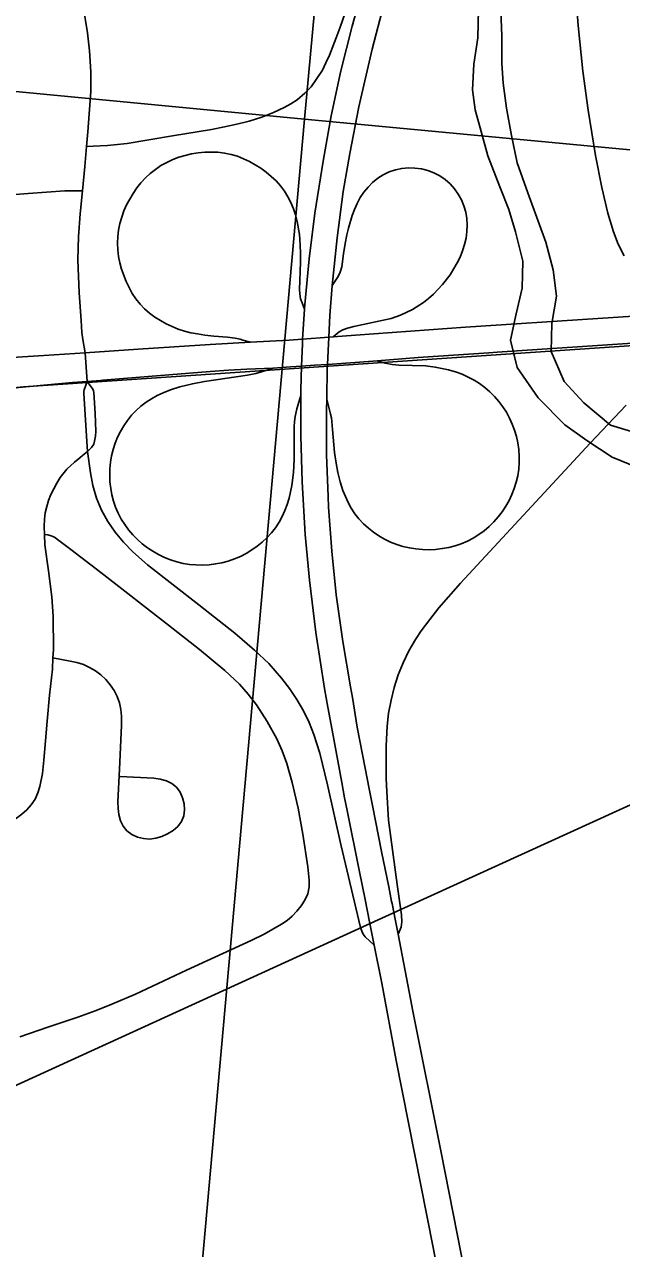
# Model space of a CAD drawing. Extents: x 0 to 1134, y 0 to 440.
# Drawn here: x 844.717 to 844.999, y 362.599 to 363.179 of the extents above; entities that cross this region are included whole.
import ezdxf

# ---------------------------------------------------------------- set-up
doc = ezdxf.new("R2010")
doc.units = 0
for name, color, linetype in [('GM_X_City_Street', 7, 'Continuous'), ('GM_X_County_Road', 7, 'Continuous'), ('GM_X_Interchange_Ramps', 7, 'Continuous'), ('GM_X_Major_River', 7, 'Continuous'), ('GM_X_Rail_Line', 7, 'Continuous'), ('GM_X_Section', 7, 'Continuous'), ('GM_X_State_Route', 7, 'Continuous'), ('GM_X_Township_Road', 7, 'Continuous'), ('GM_X_US_Route', 7, 'Continuous')]:
    doc.layers.add(name, color=color, linetype=linetype)

msp = doc.modelspace()

# ---------------------------------------------------------------- linework, layer by layer
at = {"layer": 'GM_X_City_Street'}
for points in [[(844.72639, 362.93711), (844.7262, 362.94085), (844.7264, 362.94436), (844.72678, 362.94735), (844.72744, 362.95029), (844.72835, 362.95318), (844.72947, 362.956), (844.73224, 362.96142), (844.73387, 362.96398), (844.73568, 362.9664), (844.73703, 362.96794), (844.74061, 362.97134), (844.74311, 362.9734), (844.74432, 362.97439), (844.74679, 362.97642)], [(844.71468, 362.69914), (844.72799, 362.70375), (844.74215, 362.70857), (844.75081, 362.71175), (844.75832, 362.7147), (844.76942, 362.71947), (844.79365, 362.73076), (844.82427, 362.74481), (844.83038, 362.74788), (844.83856, 362.75253), (844.84119, 362.75434), (844.84365, 362.75641), (844.84587, 362.75873), (844.84783, 362.76127), (844.84958, 362.76396), (844.85099, 362.7669), (844.8517, 362.77019), (844.85168, 362.77342), (844.85109, 362.7797), (844.84872, 362.79514), (844.8464, 362.80741), (844.84365, 362.81962), (844.84105, 362.82866), (844.8389, 362.83457), (844.83635, 362.84033), (844.83182, 362.84859), (844.82666, 362.85647), (844.82283, 362.86147), (844.81861, 362.86616), (844.81173, 362.87259), (844.79977, 362.88263), (844.78505, 362.89419), (844.75314, 362.91913), (844.7388, 362.9299), (844.73261, 362.93465), (844.73108, 362.93572), (844.72958, 362.93648), (844.72796, 362.9369), (844.72639, 362.93711)], [(844.73041, 362.87862), (844.73062, 362.88266), (844.7305, 362.89821), (844.72983, 362.90755), (844.72828, 362.9199), (844.72664, 362.93217), (844.72639, 362.93711)], [(844.68747, 362.80139), (844.68881, 362.80028), (844.69188, 362.79896), (844.69506, 362.79839), (844.69822, 362.79819), (844.7014, 362.79836), (844.7045, 362.79891), (844.70753, 362.79978), (844.71042, 362.80105), (844.7131, 362.80268), (844.71563, 362.80459), (844.71802, 362.80671), (844.72016, 362.80911), (844.72196, 362.81178), (844.7233, 362.81469), (844.72424, 362.81774), (844.72547, 362.82393), (844.72616, 362.83014), (844.72682, 362.8394), (844.72761, 362.84862), (844.72881, 362.86095), (844.73012, 362.8733), (844.73041, 362.87862)], [(844.7622, 362.82247), (844.77816, 362.82169), (844.78118, 362.82128), (844.78407, 362.82049), (844.78668, 362.81921), (844.78887, 362.81744), (844.79058, 362.81513), (844.79178, 362.81243), (844.79251, 362.80955), (844.79272, 362.80664), (844.79229, 362.8038), (844.79117, 362.80116), (844.78945, 362.79883), (844.78725, 362.79692), (844.78468, 362.7954), (844.78193, 362.79413), (844.7791, 362.79326), (844.77618, 362.79287), (844.77326, 362.79304), (844.77041, 362.79378), (844.76773, 362.79501), (844.76543, 362.79671), (844.76361, 362.79891), (844.76236, 362.80155), (844.76159, 362.80442), (844.76122, 362.80738), (844.76119, 362.81041), (844.76196, 362.82595), (844.76292, 362.84668), (844.76286, 362.85097), (844.76254, 362.85416), (844.76186, 362.8573), (844.76079, 362.86034), (844.75935, 362.86323), (844.75756, 362.86592), (844.75546, 362.86837), (844.7531, 362.87056), (844.75052, 362.87248), (844.74776, 362.87413), (844.74484, 362.87548), (844.74177, 362.87648), (844.73863, 362.87707), (844.73041, 362.87862)]]:
    msp.add_lwpolyline(points, dxfattribs=at)
at = {"layer": 'GM_X_County_Road'}
msp.add_line((844.74665, 363.00956), (844.74571, 363.02304), dxfattribs=at)
for points in [[(844.74629, 363.1208), (844.74686, 363.12774), (844.74832, 363.14682), (844.74837, 363.15609), (844.74775, 363.16598), (844.74671, 363.17457), (844.74478, 363.18717), (844.74138, 363.2048), (844.73718, 363.22503)], [(844.74438, 363.09974), (844.74552, 363.1113), (844.74629, 363.1208)], [(844.74571, 363.02304), (844.74462, 363.02932), (844.74413, 363.03276), (844.74374, 363.03839), (844.74285, 363.05143), (844.74212, 363.06714), (844.74256, 363.0781), (844.7433, 363.08892), (844.74438, 363.09974)]]:
    msp.add_lwpolyline(points, dxfattribs=at)
at = {"layer": 'GM_X_Interchange_Ramps'}
for points in [[(845.00077, 363.06899), (844.99794, 363.07452), (844.99567, 363.0803), (844.99296, 363.08922), (844.9901, 363.10132), (844.98712, 363.11655), (844.98359, 363.138), (844.98109, 363.15646), (844.97889, 363.17807), (844.97707, 363.20284)], [(844.86986, 363.1872), (844.86637, 363.17724), (844.86448, 363.17221), (844.86121, 363.16399), (844.85961, 363.16043), (844.85801, 363.15694), (844.85502, 363.15243), (844.85255, 363.14908), (844.84959, 363.14596), (844.84598, 363.14283), (844.84302, 363.14102), (844.83989, 363.13921), (844.83481, 363.13682), (844.82921, 363.13462), (844.82327, 363.13268), (844.81746, 363.13135), (844.81157, 363.13005), (844.80543, 363.1288), (844.787, 363.12585), (844.76549, 363.12224), (844.7593, 363.1215), (844.75618, 363.12119), (844.74945, 363.12092), (844.74629, 363.1208)], [(844.82396, 363.02806), (844.82027, 363.02914), (844.81905, 363.0295), (844.81661, 363.02997), (844.81303, 363.03049), (844.80661, 363.03095), (844.80234, 363.03149), (844.7988, 363.032), (844.79571, 363.03251), (844.79268, 363.03327), (844.78972, 363.03426), (844.784, 363.03679), (844.78126, 363.0383), (844.77861, 363.03998), (844.7761, 363.04185), (844.77376, 363.04391), (844.77161, 363.04618), (844.76965, 363.04862), (844.76792, 363.05122), (844.7664, 363.05395), (844.76506, 363.05678), (844.76289, 363.06265), (844.76208, 363.06567), (844.76148, 363.06874), (844.76109, 363.07185), (844.76097, 363.07497), (844.76111, 363.0781), (844.76149, 363.0812), (844.76212, 363.08426), (844.76297, 363.08727), (844.76403, 363.09022), (844.76528, 363.09309), (844.76672, 363.09587), (844.76833, 363.09855), (844.77011, 363.10112), (844.77207, 363.10357), (844.77419, 363.10587), (844.77648, 363.108), (844.77893, 363.10994), (844.78152, 363.11169), (844.78424, 363.11324), (844.78707, 363.11457), (844.78999, 363.11568), (844.79299, 363.11657), (844.79604, 363.11725), (844.79914, 363.11773), (844.80225, 363.11803), (844.80538, 363.11812), (844.80851, 363.118), (844.81161, 363.11763), (844.81467, 363.117), (844.81767, 363.11611), (844.82058, 363.11497), (844.82342, 363.11364), (844.82616, 363.11213), (844.8288, 363.11046), (844.83133, 363.10862), (844.83373, 363.10662), (844.836, 363.10446), (844.83809, 363.10214), (844.83997, 363.09964), (844.84162, 363.09699), (844.84303, 363.0942), (844.84422, 363.0913), (844.84519, 363.08833), (844.84598, 363.0853), (844.84702, 363.07913), (844.84723, 363.0769), (844.84761, 363.07058), (844.84761, 363.06603), (844.84706, 363.05306), (844.84716, 363.05097), (844.84761, 363.04867), (844.8483, 363.04674), (844.84948, 363.04381)], [(844.86255, 363.05499), (844.86541, 363.05923), (844.86637, 363.06128), (844.86705, 363.06374), (844.86786, 363.06997), (844.86868, 363.0748), (844.8695, 363.0789), (844.87028, 363.08209), (844.87203, 363.08806), (844.87313, 363.09097), (844.87439, 363.09381), (844.87586, 363.09655), (844.87756, 363.09916), (844.87949, 363.10158), (844.88167, 363.10379), (844.88408, 363.10574), (844.88671, 363.10739), (844.88951, 363.10872), (844.89245, 363.10972), (844.89549, 363.11035), (844.89858, 363.11063), (844.90168, 363.11056), (844.90477, 363.11014), (844.90777, 363.10937), (844.91068, 363.10826), (844.91343, 363.10684), (844.916, 363.10509), (844.91834, 363.10306), (844.92042, 363.10077), (844.92223, 363.09825), (844.92373, 363.09553), (844.9249, 363.09266), (844.92577, 363.08968), (844.9263, 363.08662), (844.92647, 363.08353), (844.92632, 363.08044), (844.92588, 363.07738), (844.92516, 363.07436), (844.9242, 363.0714), (844.92303, 363.06834), (844.92169, 363.06572), (844.92012, 363.06297), (844.9183, 363.06005), (844.91478, 363.05542), (844.91052, 363.05091), (844.90819, 363.04885), (844.90573, 363.04695), (844.90048, 363.04364), (844.89489, 363.04095), (844.89052, 363.03933), (844.87275, 363.03548), (844.86984, 363.03482), (844.86755, 363.0339), (844.86587, 363.03293), (844.86304, 363.03062)], [(844.88379, 363.01931), (844.88764, 363.0182), (844.8909, 363.01758), (844.89406, 363.01721), (844.90672, 363.01693), (844.91133, 363.01631), (844.91764, 363.01498), (844.92141, 363.01387), (844.92407, 363.01289), (844.9269, 363.0116), (844.92966, 363.01013), (844.9323, 363.00848), (844.93483, 363.00665), (844.93721, 363.00463), (844.93941, 363.00244), (844.94145, 363.00008), (844.94329, 362.99757), (844.94495, 362.99493), (844.94642, 362.99217), (844.94772, 362.98933), (844.94882, 362.98641), (844.94972, 362.98342), (844.9504, 362.98038), (844.95086, 362.9773), (844.95108, 362.97419), (844.95106, 362.97107), (844.9508, 362.96796), (844.95033, 362.96488), (844.94963, 362.96184), (844.94872, 362.95886), (844.9476, 362.95595), (844.94627, 362.95313), (844.94474, 362.95042), (844.94302, 362.94781), (844.94112, 362.94534), (844.93905, 362.943), (844.93683, 362.94082), (844.93445, 362.93881), (844.93193, 362.93698), (844.92927, 362.93534), (844.9265, 362.93392), (844.92363, 362.9327), (844.92068, 362.9317), (844.91766, 362.93092), (844.9146, 362.93035), (844.9115, 362.92999), (844.90838, 362.92985), (844.90527, 362.92992), (844.90216, 362.93019), (844.89908, 362.93066), (844.89604, 362.93136), (844.89306, 362.93228), (844.89017, 362.93343), (844.88737, 362.93481), (844.88468, 362.93638), (844.88211, 362.93814), (844.87965, 362.94006), (844.87733, 362.94215), (844.8752, 362.94442), (844.87329, 362.94688), (844.87157, 362.94947), (844.87008, 362.95221), (844.86881, 362.95506), (844.86758, 362.95794), (844.86636, 362.96203), (844.86525, 362.96646), (844.86436, 362.97089), (844.8636, 362.97594), (844.86262, 362.98679), (844.86238, 362.99052), (844.86216, 362.99233), (844.86178, 362.99409), (844.85995, 363.0012)], [(844.84772, 363.00293), (844.84588, 362.9966), (844.84506, 362.99299), (844.84473, 362.99052), (844.84455, 362.98795), (844.84462, 362.97252), (844.84428, 362.96635), (844.84352, 362.96021), (844.84221, 362.95418), (844.8413, 362.95122), (844.8402, 362.94834), (844.83889, 362.94555), (844.83738, 362.94285), (844.83568, 362.94028), (844.83378, 362.93785), (844.8317, 362.93557), (844.82945, 362.93346), (844.82704, 362.93152), (844.82451, 362.92975), (844.82189, 362.928), (844.81922, 362.92667), (844.81627, 362.92552), (844.81336, 362.9245), (844.81037, 362.9237), (844.80734, 362.92311), (844.80428, 362.92273), (844.80119, 362.92257), (844.7981, 362.92262), (844.79502, 362.92289), (844.79197, 362.92339), (844.78897, 362.92411), (844.78603, 362.92505), (844.78316, 362.9262), (844.78039, 362.92755), (844.7777, 362.92909), (844.77513, 362.9308), (844.77267, 362.93268), (844.77035, 362.93473), (844.76818, 362.93692), (844.76617, 362.93927), (844.76435, 362.94176), (844.76271, 362.94438), (844.76129, 362.94712), (844.76008, 362.94996), (844.75909, 362.95288), (844.7583, 362.95587), (844.75774, 362.95891), (844.75739, 362.96198), (844.75726, 362.96507), (844.75735, 362.96816), (844.75764, 362.97123), (844.75815, 362.97428), (844.75888, 362.97729), (844.75982, 362.98023), (844.76096, 362.9831), (844.76232, 362.98588), (844.76388, 362.98854), (844.76564, 362.99108), (844.76759, 362.99348), (844.76972, 362.99571), (844.77202, 362.99776), (844.77446, 362.99965), (844.77706, 363.00133), (844.77976, 363.00282), (844.78257, 363.00412), (844.78602, 363.0055), (844.79051, 363.007), (844.79641, 363.00839), (844.80213, 363.00942), (844.82251, 363.01255), (844.82646, 363.01326), (844.82916, 363.01411), (844.83466, 363.01584)], [(844.74665, 363.00956), (844.74521, 363.00554), (844.74502, 363.00473), (844.74496, 363.0039), (844.74648, 362.98109), (844.74679, 362.97642), (844.74819, 362.96628), (844.74936, 362.96021), (844.75106, 362.95428), (844.75337, 362.94855), (844.75634, 362.94313), (844.75989, 362.93809), (844.76386, 362.93335), (844.76816, 362.92891), (844.77508, 362.92275), (844.79939, 362.90369), (844.8164, 362.89033), (844.82582, 362.88233), (844.83249, 362.87591), (844.83863, 362.86897), (844.84238, 362.86407), (844.84582, 362.85893), (844.84891, 362.85359), (844.8516, 362.84803), (844.8539, 362.8423), (844.85666, 362.83346), (844.86037, 362.81847), (844.86664, 362.79021), (844.87592, 362.75096), (844.87651, 362.74928), (844.87724, 362.74776), (844.87818, 362.74656), (844.88244, 362.74267)], [(844.74665, 363.00956), (844.74927, 363.00586), (844.74958, 363.00504), (844.7497, 363.00423), (844.75042, 362.9944), (844.75076, 362.98582), (844.75062, 362.98357), (844.75013, 362.9812), (844.7497, 362.9798), (844.74871, 362.97824), (844.74679, 362.97642)], [(844.89376, 362.74781), (844.89513, 362.75121), (844.89539, 362.75244), (844.89554, 362.75373), (844.89539, 362.75705), (844.89324, 362.77126), (844.88925, 362.80185), (844.88834, 362.81536), (844.88805, 362.82153), (844.88807, 362.83694), (844.88852, 362.84626), (844.88926, 362.85244), (844.89038, 362.85857), (844.89188, 362.86461), (844.89378, 362.87053), (844.89609, 362.87631), (844.89882, 362.8819), (844.90194, 362.88729), (844.90465, 362.8914), (844.90876, 362.89682), (844.91301, 362.90231), (844.92325, 362.91403), (844.98454, 362.98031), (845.00172, 362.99834)]]:
    msp.add_lwpolyline(points, dxfattribs=at)
at = {"layer": 'GM_X_Major_River'}
for points in [[(844.93172, 363.18557), (844.9314, 363.17228), (844.92958, 363.15978), (844.92891, 363.14764), (844.9302, 363.13811), (844.93299, 363.12779), (844.93613, 363.11631), (844.94186, 363.10174), (844.94616, 363.091), (844.94932, 363.08029), (844.95278, 363.06653), (844.95247, 363.05362), (844.94953, 363.04153), (844.94695, 363.02906), (844.95006, 363.01607), (844.95996, 363.00178), (844.97256, 362.98895), (844.98301, 362.98148), (844.99497, 362.9736), (845.007, 362.96876)], [(844.94233, 363.18494), (844.94281, 363.17315), (844.94288, 363.16023), (844.94341, 363.15072), (844.94502, 363.1389), (844.94737, 363.12593), (844.9501, 363.11295), (844.95507, 363.09877), (844.96006, 363.08536), (844.96362, 363.0754), (844.96711, 363.0624), (844.9687, 363.04982), (844.9665, 363.03696), (844.96618, 363.02367), (844.97229, 363.00947), (844.98154, 362.99937), (844.99419, 362.98882), (845.00776, 362.9847)]]:
    msp.add_lwpolyline(points, dxfattribs=at)
at = {"layer": 'GM_X_Rail_Line'}
for points in [[(844.35379, 362.94235), (844.4056, 362.96198), (844.44342, 362.98021), (844.71652, 363.0069), (845.33834, 363.04906), (845.38221, 363.05921), (845.42429, 363.06541), (845.53321, 363.06295), (845.56373, 363.07909), (845.64047, 363.10636), (845.70897, 363.12492), (845.75724, 363.13484), (845.80056, 363.13856), (845.83254, 363.13801), (845.86997, 363.13669), (845.92431, 363.13033), (845.97814, 363.12077), (846.01417, 363.11202), (846.2916, 363.01729), (846.36382, 363.01059)], [(844.24205, 362.46265), (844.53885, 362.59748), (844.68747, 362.66459), (844.88606, 362.75532), (845.20917, 362.90278), (845.3331, 362.95907)]]:
    msp.add_lwpolyline(points, dxfattribs=at)
at = {"layer": 'GM_X_Section'}
for points in [[(843.94203, 364.23217), (844.94191, 364.13589), (844.84938, 363.13367), (843.8514, 363.22955)], [(844.94191, 364.13589), (845.94632, 364.03841), (845.86026, 363.03836), (844.84938, 363.13367)], [(843.8514, 363.22955), (844.84938, 363.13367), (844.75987, 362.13104), (843.74548, 362.21165)], [(844.84938, 363.13367), (845.86026, 363.03836), (845.76989, 362.05542), (844.75987, 362.13104)]]:
    msp.add_lwpolyline(points, close=True, dxfattribs=at)
at = {"layer": 'GM_X_State_Route'}
msp.add_line((844.74665, 363.00956), (844.75296, 363.01001), dxfattribs=at)
for points in [[(844.93668, 363.02314), (844.94061, 363.02341), (845.00937, 363.02791), (845.01732, 363.02843)], [(844.84286, 363.01639), (844.84808, 363.01677), (844.85412, 363.01721), (844.86029, 363.01762), (844.87349, 363.01849), (844.88379, 363.01931)], [(844.88379, 363.01931), (844.90321, 363.02084), (844.93668, 363.02314)], [(844.75296, 363.01001), (844.75401, 363.01009), (844.77543, 363.01183), (844.80473, 363.01429), (844.81348, 363.0148)], [(844.81348, 363.0148), (844.82223, 363.01531), (844.83466, 363.01584)], [(844.83466, 363.01584), (844.8366, 363.01593), (844.84286, 363.01639)], [(844.59581, 362.99157), (844.59744, 362.99178), (844.61936, 362.99451), (844.66414, 363.00046), (844.71425, 363.0066), (844.73966, 363.00906), (844.74665, 363.00956)]]:
    msp.add_lwpolyline(points, dxfattribs=at)
at = {"layer": 'GM_X_Township_Road'}
msp.add_lwpolyline([(844.74438, 363.09974), (844.74097, 363.09974), (844.7361, 363.09974), (844.71873, 363.09856), (844.69019, 363.09631), (844.66879, 363.09473)], dxfattribs=at)
at = {"layer": 'GM_X_US_Route'}
msp.add_line((844.74665, 363.00956), (844.75296, 363.01001), dxfattribs=at)
for points in [[(844.85993, 363.00012), (844.85995, 363.0012), (844.86021, 363.01593), (844.86029, 363.01762), (844.86088, 363.03046), (844.86136, 363.04076), (844.86255, 363.05499), (844.86482, 363.07747), (844.86771, 363.09942), (844.87094, 363.11745), (844.8751, 363.13951), (844.88146, 363.16678), (844.88701, 363.18792), (844.8937, 363.20873), (844.89971, 363.22652), (844.90757, 363.24801), (844.91832, 363.27447)], [(844.91847, 362.55661), (844.91025, 362.59939), (844.89277, 362.68793), (844.88604, 362.72466), (844.88244, 362.74267), (844.88021, 362.75371), (844.87809, 362.76425), (844.87551, 362.77728), (844.86961, 362.80633), (844.86843, 362.81232), (844.86705, 362.81966), (844.86247, 362.84437), (844.86044, 362.85537), (844.85887, 362.8641), (844.85476, 362.89065), (844.85175, 362.91538), (844.84982, 362.93709), (844.84838, 362.96196), (844.84771, 362.98374), (844.84772, 363.00293), (844.84773, 363.00553), (844.84808, 363.01677), (844.84842, 363.02731), (844.84856, 363.02954), (844.84948, 363.04381), (844.84962, 363.04595), (844.85168, 363.06764), (844.8544, 363.08927), (844.8582, 363.11389), (844.86211, 363.13534), (844.86666, 363.15664), (844.87194, 363.17779), (844.87786, 363.19877)], [(844.45589, 363.00418), (844.47048, 363.00513), (844.50146, 363.00727), (844.50613, 363.00758), (844.54171, 363.00995), (844.57578, 363.01216), (844.59461, 363.01344), (844.59648, 363.01356), (844.66556, 363.01793), (844.67825, 363.01874), (844.72613, 363.02177), (844.74571, 363.02304), (844.77081, 363.02479), (844.80482, 363.02701), (844.82396, 363.02806), (844.84212, 363.02906), (844.84856, 363.02954), (844.86088, 363.03046), (844.86304, 363.03062), (844.87357, 363.0314), (844.92563, 363.03522), (845.05085, 363.0435), (845.08084, 363.04547)], [(844.93668, 363.02314), (844.94061, 363.02341), (845.00937, 363.02791), (845.01732, 363.02843)], [(844.84286, 363.01639), (844.84808, 363.01677), (844.85412, 363.01721), (844.86029, 363.01762), (844.87349, 363.01849), (844.88379, 363.01931)], [(844.88379, 363.01931), (844.90321, 363.02084), (844.93668, 363.02314)], [(844.75296, 363.01001), (844.75401, 363.01009), (844.77543, 363.01183), (844.80473, 363.01429), (844.81348, 363.0148)], [(844.81348, 363.0148), (844.82223, 363.01531), (844.83466, 363.01584)], [(844.83466, 363.01584), (844.8366, 363.01593), (844.84286, 363.01639)], [(844.59581, 362.99157), (844.59744, 362.99178), (844.61936, 362.99451), (844.66414, 363.00046), (844.71425, 363.0066), (844.73966, 363.00906), (844.74665, 363.00956)], [(844.86067, 362.95497), (844.85988, 362.97483), (844.85988, 362.99686), (844.85993, 363.00012)], [(844.88003, 362.81667), (844.87809, 362.82642), (844.87441, 362.84583), (844.87217, 362.85992), (844.87121, 362.86496), (844.86761, 362.88638), (844.86448, 362.90841), (844.86234, 362.92913), (844.86087, 362.95001), (844.86067, 362.95497)], [(844.89067, 362.76332), (844.88928, 362.77028), (844.88594, 362.78702), (844.88178, 362.8079), (844.88003, 362.81667)], [(844.89961, 362.71728), (844.89376, 362.74781), (844.89233, 362.755), (844.89087, 362.76233), (844.89067, 362.76332)], [(844.97905, 362.31116), (844.97886, 362.31213), (844.96337, 362.39187), (844.95346, 362.44363), (844.9438, 362.49231), (844.93508, 362.53798), (844.92543, 362.58666), (844.91411, 362.64447), (844.90074, 362.71137), (844.89961, 362.71728)]]:
    msp.add_lwpolyline(points, dxfattribs=at)

doc.saveas('drawing.dxf')
